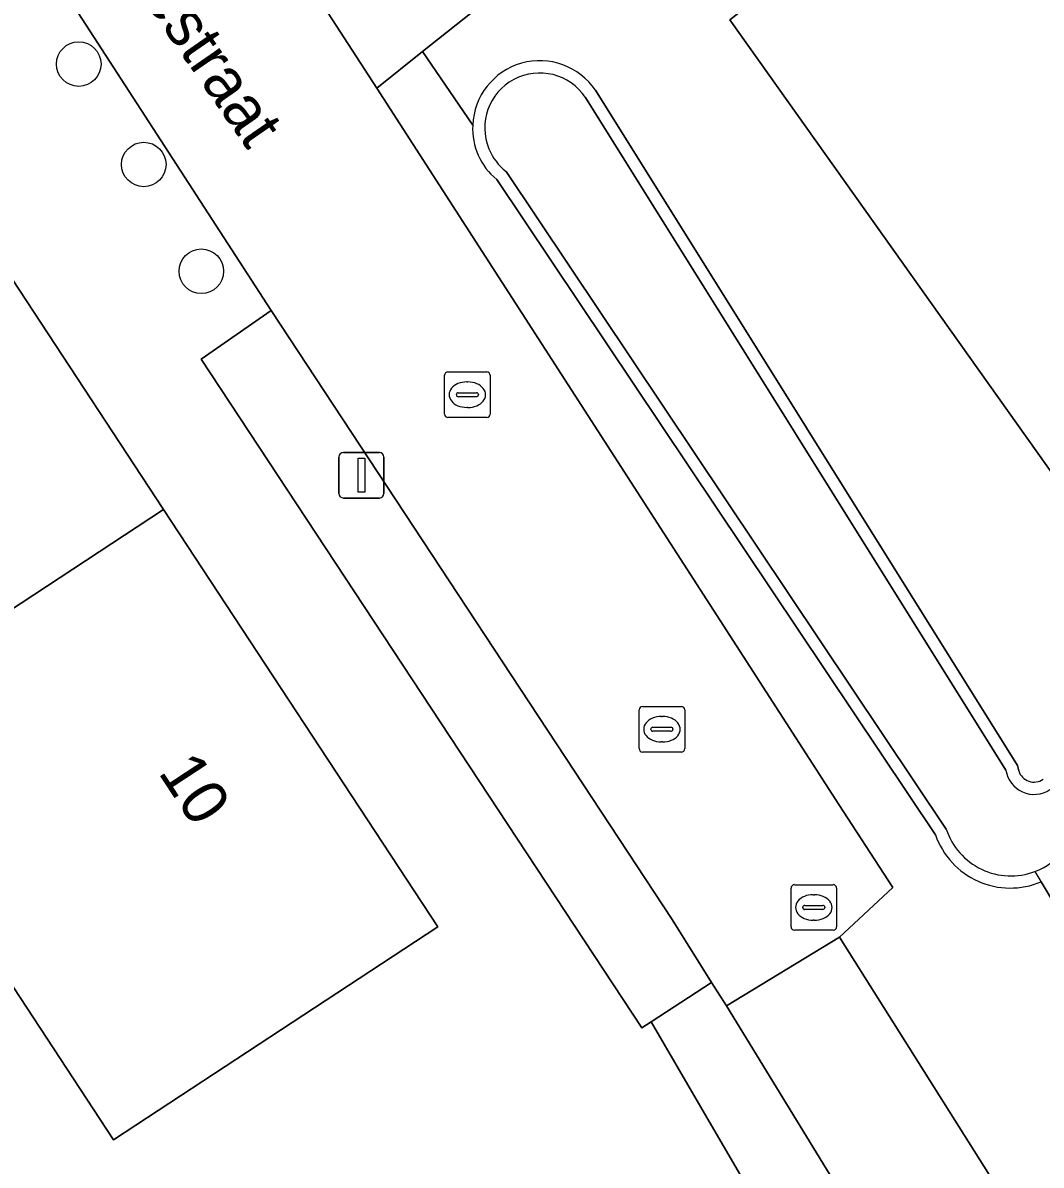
# Model space of a CAD drawing. Extents: x 157320 to 158835, y 386650 to 388491.
# Drawn here: x 157686.49 to 157708.85, y 387467.86 to 387492.95 of the extents above; entities that cross this region are included whole.
import ezdxf

# ---------------------------------------------------------------- set-up
doc = ezdxf.new("R2010")
doc.units = 0
for name, color, linetype in [('IMGEO_Boom', 7, 'Continuous'), ('IMGEO_Erf', 7, 'Continuous'), ('IMGEO_Groenvoorziening', 7, 'Continuous'), ('IMGEO_Hek', 7, 'Continuous'), ('IMGEO_Kolk', 7, 'Continuous'), ('IMGEO_Lichtmast', 7, 'Continuous'), ('IMGEO_Loofbos', 7, 'Continuous'), ('IMGEO_Oever', 7, 'Continuous'), ('IMGEO_Openbare_ruimte_label', 7, 'Continuous'), ('IMGEO_Pand', 7, 'Continuous'), ('IMGEO_Pand_nummerreeks', 7, 'Continuous'), ('IMGEO_Rijbaan_lokaal_open', 7, 'Continuous'), ('IMGEO_Rioolput', 7, 'Continuous'), ('IMGEO_Voetpad_open', 7, 'Continuous'), ('IMGEO_Waterloop', 7, 'Continuous')]:
    doc.layers.add(name, color=color, linetype=linetype)

msp = doc.modelspace()

# ---------------------------------------------------------------- linework, layer by layer
at = {"layer": 'IMGEO_Boom'}
for centre in [(157687.716, 387492.042), (157689.144, 387489.837), (157690.407, 387487.492)]:
    msp.add_circle(centre, 0.489, dxfattribs=at)
at = {"layer": 'IMGEO_Erf'}
msp.add_lwpolyline([(157708.019, 387457.727), (157703.737, 387455.18), (157702.073, 387457.797), (157706.459, 387460.405), (157701.376, 387469.131), (157700.285, 387471.004), (157700.083, 387470.872), (157690.402, 387485.56), (157691.938, 387486.629), (157686.922, 387494.383), (157686.466, 387495.373)], dxfattribs=at)
msp.add_lwpolyline([(157679.184, 387482.571), (157676.439, 387486.75), (157683.557, 387491.425), (157689.578, 387482.257), (157695.599, 387473.09), (157691.42, 387470.346), (157688.481, 387468.415), (157682.46, 387477.582)], close=True, dxfattribs=at)
at = {"layer": 'IMGEO_Groenvoorziening'}
for points in [[(157700.679, 387496.618), (157702.8, 387493.633), (157702.014, 387493.011), (157709.801, 387482.053), (157734.647, 387500), (157738.504, 387502.786), (157728.932, 387514.29), (157710.855, 387500), (157705.942, 387496.116), (157703.815, 387499.11)], [(157708.092, 387461.377), (157707.128, 387462.88), (157701.935, 387471.356), (157701.611, 387471.872), (157700.285, 387471.004), (157701.376, 387469.131), (157706.459, 387460.405)]]:
    msp.add_lwpolyline(points, close=True, dxfattribs=at)
for points in [[(157696.367, 387490.699), (157695.265, 387492.316), (157694.258, 387491.516), (157704.407, 387475.776), (157705.588, 387473.956), (157704.419, 387472.864), (157731.334, 387430.155), (157733.955, 387432.23), (157708.847, 387474.081)], [(157706.527, 387475.112), (157696.893, 387489.508)]]:
    msp.add_lwpolyline(points, dxfattribs=at)
for centre, radius, start, end in [((157697.8, 387490.62), 1.435, 176.8494, 230.8075), ((157708.171, 387475.686), 1.742, 199.252, 292.8276)]:
    msp.add_arc(centre, radius, start, end, dxfattribs=at)
at = {"layer": 'IMGEO_Hek'}
for points in [[(157738.504, 387502.786), (157734.647, 387500), (157709.801, 387482.053), (157702.014, 387493.011), (157702.8, 387493.633), (157700.679, 387496.618)], [(157708.711, 387474.308), (157733.955, 387432.23)]]:
    msp.add_lwpolyline(points, dxfattribs=at)
at = {"layer": 'IMGEO_Kolk'}
for p, q in [((157695.823, 387485.28), (157696.675, 387485.28)), ((157695.748, 387484.354), (157695.748, 387485.206)), ((157696.236, 387485.06), (157696.261, 387485.06)), ((157696.749, 387485.206), (157696.749, 387484.354)), ((157696.007, 387484.774), (157696.007, 387484.786)), ((157696.445, 387484.737), (157696.047, 387484.737)), ((157696.05, 387484.823), (157696.448, 387484.823)), ((157696.491, 387484.786), (157696.491, 387484.774)), ((157696.259, 387484.5), (157696.234, 387484.5)), ((157696.675, 387484.28), (157695.823, 387484.28)), ((157700.02, 387477.006), (157700.02, 387477.858)), ((157700.095, 387477.932), (157700.947, 387477.932)), ((157700.508, 387477.712), (157700.533, 387477.712)), ((157701.021, 387477.858), (157701.021, 387477.006)), ((157700.279, 387477.426), (157700.279, 387477.438)), ((157700.322, 387477.475), (157700.72, 387477.475)), ((157700.763, 387477.438), (157700.763, 387477.426)), ((157700.717, 387477.389), (157700.319, 387477.389)), ((157700.531, 387477.152), (157700.506, 387477.152)), ((157700.947, 387476.932), (157700.095, 387476.932))]:
    msp.add_line(p, q, dxfattribs=at)
for points in [[(157695.823, 387485.28), (157696.675, 387485.28)], [(157695.748, 387484.354), (157695.748, 387485.206)], [(157696.749, 387485.206), (157696.749, 387484.354)], [(157696.675, 387484.28), (157695.823, 387484.28)], [(157700.02, 387477.006), (157700.02, 387477.858)], [(157700.095, 387477.932), (157700.947, 387477.932)], [(157701.021, 387477.858), (157701.021, 387477.006)], [(157700.947, 387476.932), (157700.095, 387476.932)]]:
    msp.add_lwpolyline(points, dxfattribs=at)
for centre, radius, start, end in [((157695.825, 387485.204), 0.0765, 91.552, 178.448), ((157695.825, 387485.204), 0.0765, 91.552, 178.448), ((157696.673, 387485.204), 0.0765, 1.552, 88.448), ((157696.673, 387485.204), 0.0765, 1.552, 88.448), ((157696.047, 387484.783), 0.0403, 85.8775, 175.7526), ((157696.044, 387484.773), 0.0366, 178.938, 274.7102), ((157696.448, 387484.78), 0.043, 264.8664, 352.4533), ((157696.452, 387484.785), 0.0386, 1.7309, 96.639), ((157695.825, 387484.356), 0.0765, 181.552, 268.448), ((157695.825, 387484.356), 0.0765, 181.552, 268.448), ((157696.673, 387484.356), 0.0765, 271.552, 358.448), ((157696.673, 387484.356), 0.0765, 271.552, 358.448), ((157700.097, 387477.856), 0.0765, 91.552, 178.448), ((157700.097, 387477.856), 0.0765, 91.552, 178.448), ((157700.945, 387477.856), 0.0765, 1.552, 88.448), ((157700.945, 387477.856), 0.0765, 1.552, 88.448), ((157700.319, 387477.435), 0.0403, 85.8775, 175.7526), ((157700.724, 387477.437), 0.0386, 1.7309, 96.639), ((157700.316, 387477.425), 0.0366, 178.938, 274.7102), ((157700.72, 387477.432), 0.043, 264.8664, 352.4533), ((157700.097, 387477.008), 0.0765, 181.552, 268.448), ((157700.097, 387477.008), 0.0765, 181.552, 268.448), ((157700.945, 387477.008), 0.0765, 271.552, 358.448), ((157700.945, 387477.008), 0.0765, 271.552, 358.448)]:
    msp.add_arc(centre, radius, start, end, dxfattribs=at)
for centre, major_axis, ratio, start_param, end_param in [((157696.235, 387484.78), (-0.387, 0.002), 0.722429, 4.712389, 7.853982), ((157696.26, 387484.78), (-0.39, 0.002), 0.717154, 1.570796, 4.712389), ((157700.507, 387477.432), (-0.387, 0.002), 0.722429, 4.712389, 7.853982), ((157700.532, 387477.432), (-0.39, 0.002), 0.717154, 1.570796, 4.712389)]:
    msp.add_ellipse(centre, major_axis=major_axis, ratio=ratio, start_param=start_param, end_param=end_param, dxfattribs=at)
at = {"layer": 'IMGEO_Lichtmast'}
for p, q in [((157693.528, 387483.511), (157694.318, 387483.511)), ((157694.318, 387483.511), (157693.528, 387483.511)), ((157693.428, 387482.611), (157693.428, 387483.411)), ((157693.428, 387483.411), (157693.428, 387482.611)), ((157694.418, 387483.411), (157694.418, 387482.611)), ((157694.418, 387482.611), (157694.418, 387483.411)), ((157694.318, 387482.511), (157693.528, 387482.511)), ((157693.528, 387482.511), (157694.318, 387482.511))]:
    msp.add_line(p, q, dxfattribs=at)
msp.add_lwpolyline([(157693.848, 387483.386), (157693.998, 387483.386), (157693.998, 387482.636), (157693.848, 387482.636), (157693.848, 387483.386)], dxfattribs=at)
for centre, start, end in [((157693.528, 387483.411), 90, 180), ((157693.528, 387483.411), 90, 180), ((157694.318, 387483.411), 0, 90), ((157694.318, 387483.411), 360, 90), ((157693.528, 387482.611), 180, 270), ((157693.528, 387482.611), 180, 270), ((157694.318, 387482.611), 270, 0), ((157694.318, 387482.611), 270, 0)]:
    msp.add_arc(centre, 0.1, start, end, dxfattribs=at)
at = {"layer": 'IMGEO_Loofbos'}
for points in [[(157756.975, 387498.511), (157759.323, 387500.378), (157750.512, 387511.46), (157747.526, 387509.303), (157739.152, 387503.254), (157738.504, 387502.786), (157734.647, 387500), (157709.801, 387482.053), (157702.014, 387493.011), (157702.8, 387493.633), (157700.679, 387496.618), (157695.265, 387492.316), (157696.367, 387490.699)], [(157699.061, 387491.466), (157708.326, 387476.639), (157708.354, 387476.516)], [(157708.847, 387474.081), (157733.955, 387432.23), (157780.092, 387468.756)]]:
    msp.add_lwpolyline(points, dxfattribs=at)
for centre, radius, start, end in [((157697.839, 387490.644), 1.473, 33.9277, 177.8563), ((157708.691, 387476.625), 0.354, 197.9684, 304.6513)]:
    msp.add_arc(centre, radius, start, end, dxfattribs=at)
at = {"layer": 'IMGEO_Oever'}
for points in [[(157698.841, 387491.31), (157708.074, 387476.534)], [(157708.354, 387476.516), (157708.326, 387476.639), (157699.061, 387491.466)], [(157696.893, 387489.508), (157706.527, 387475.112)], [(157706.765, 387475.24), (157697.099, 387489.684)]]:
    msp.add_lwpolyline(points, dxfattribs=at)
for centre, radius, start, end in [((157697.839, 387490.644), 1.473, 33.9277, 177.8563), ((157697.837, 387490.639), 1.207, 33.7746, 202.3844), ((157697.8, 387490.62), 1.435, 176.8494, 230.8075), ((157697.85, 387490.649), 1.223, 202.6186, 232.1148), ((157708.691, 387476.625), 0.624, 188.3878, 303.8307), ((157708.691, 387476.625), 0.354, 197.9684, 304.6513), ((157708.182, 387475.7), 1.49, 198.0005, 290.817), ((157708.171, 387475.686), 1.742, 199.252, 292.8276), ((157708.171, 387475.713), 1.505, 291.0321, 321.2162)]:
    msp.add_arc(centre, radius, start, end, dxfattribs=at)
at = {"layer": 'IMGEO_Pand'}
for points in [[(157689.578, 387482.257), (157683.557, 387491.425), (157676.439, 387486.75), (157679.184, 387482.571), (157682.46, 387477.582)], [(157689.578, 387482.257), (157682.46, 387477.582), (157688.481, 387468.415), (157691.42, 387470.346), (157695.599, 387473.09)]]:
    msp.add_lwpolyline(points, close=True, dxfattribs=at)
at = {"layer": 'IMGEO_Rijbaan_lokaal_open'}
msp.add_lwpolyline([(157686.466, 387495.373), (157686.922, 387494.383), (157691.938, 387486.629), (157700.742, 387473.254), (157701.611, 387471.872), (157701.935, 387471.356), (157704.419, 387472.864), (157705.588, 387473.956), (157704.407, 387475.776), (157694.258, 387491.516), (157692.652, 387494.004), (157692.475, 387494.071), (157685.451, 387507.338)], dxfattribs=at)
at = {"layer": 'IMGEO_Rioolput'}
for p, q in [((157703.355, 387473.092), (157703.355, 387473.944)), ((157703.43, 387474.018), (157704.282, 387474.018)), ((157704.356, 387473.944), (157704.356, 387473.092)), ((157703.843, 387473.798), (157703.868, 387473.798)), ((157703.614, 387473.512), (157703.614, 387473.524)), ((157704.052, 387473.475), (157703.654, 387473.475)), ((157703.657, 387473.561), (157704.055, 387473.561)), ((157704.098, 387473.524), (157704.098, 387473.512)), ((157703.866, 387473.238), (157703.841, 387473.238)), ((157704.282, 387473.018), (157703.43, 387473.018))]:
    msp.add_line(p, q, dxfattribs=at)
for points in [[(157703.355, 387473.092), (157703.355, 387473.944)], [(157703.43, 387474.018), (157704.282, 387474.018)], [(157704.356, 387473.944), (157704.356, 387473.092)], [(157704.282, 387473.018), (157703.43, 387473.018)]]:
    msp.add_lwpolyline(points, dxfattribs=at)
for centre, radius, start, end in [((157703.432, 387473.942), 0.0765, 91.552, 178.448), ((157703.432, 387473.942), 0.0765, 91.552, 178.448), ((157704.28, 387473.942), 0.0765, 1.552, 88.448), ((157704.28, 387473.942), 0.0765, 1.552, 88.448), ((157703.654, 387473.521), 0.0403, 85.8775, 175.7526), ((157703.651, 387473.511), 0.0366, 178.938, 274.7102), ((157704.055, 387473.518), 0.043, 264.8664, 352.4533), ((157704.059, 387473.523), 0.0386, 1.7309, 96.639), ((157703.432, 387473.094), 0.0765, 181.552, 268.448), ((157703.432, 387473.094), 0.0765, 181.552, 268.448), ((157704.28, 387473.094), 0.0765, 271.552, 358.448), ((157704.28, 387473.094), 0.0765, 271.552, 358.448)]:
    msp.add_arc(centre, radius, start, end, dxfattribs=at)
for centre, major_axis, ratio, start_param, end_param in [((157703.842, 387473.518), (-0.387, 0.002), 0.722429, 4.712389, 7.853982), ((157703.867, 387473.518), (-0.39, 0.002), 0.717154, 1.570796, 4.712389)]:
    msp.add_ellipse(centre, major_axis=major_axis, ratio=ratio, start_param=start_param, end_param=end_param, dxfattribs=at)
at = {"layer": 'IMGEO_Voetpad_open'}
for points in [[(157761.544, 387555.262), (157762.004, 387553.788), (157761.12, 387553.441), (157763.733, 387550.236), (157753.086, 387541.793), (157751.53, 387540.559), (157740.906, 387532.135), (157738.803, 387534.802), (157738.741, 387534.883), (157733.507, 387530.768), (157733.522, 387530.749), (157735.667, 387528.041), (157700.195, 387500), (157693.756, 387494.91), (157692.652, 387494.004), (157694.258, 387491.516), (157695.265, 387492.316), (157700.679, 387496.618), (157703.815, 387499.11), (157704.936, 387500), (157738.441, 387526.62), (157738.866, 387526.111), (157742.039, 387528.565), (157792.348, 387568.39)], [(157732.02, 387429.128), (157731.334, 387430.155), (157704.419, 387472.864), (157701.935, 387471.356), (157707.128, 387462.88), (157708.092, 387461.377), (157709.756, 387458.76), (157713.447, 387452.976), (157719.123, 387443.96), (157726.666, 387431.937), (157728.937, 387428.318), (157729.605, 387427.188)]]:
    msp.add_lwpolyline(points, dxfattribs=at)
msp.add_lwpolyline([(157701.611, 387471.872), (157700.742, 387473.254), (157691.938, 387486.629), (157690.402, 387485.56), (157700.083, 387470.872), (157700.285, 387471.004)], close=True, dxfattribs=at)
at = {"layer": 'IMGEO_Waterloop'}
for points in [[(157708.074, 387476.534), (157698.841, 387491.31)], [(157697.099, 387489.684), (157706.765, 387475.24)]]:
    msp.add_lwpolyline(points, dxfattribs=at)
for centre, radius, start, end in [((157697.837, 387490.639), 1.207, 33.7746, 202.3844), ((157697.85, 387490.649), 1.223, 202.6186, 232.1148), ((157708.691, 387476.625), 0.624, 188.3878, 303.8307), ((157708.182, 387475.7), 1.49, 198.0005, 290.817), ((157708.171, 387475.713), 1.505, 291.0321, 321.2162)]:
    msp.add_arc(centre, radius, start, end, dxfattribs=at)

# ---------------------------------------------------------------- texts
at = {"layer": 'IMGEO_Openbare_ruimte_label'}
msp.add_text('Scheldestraat', height=1, rotation=304.7386, dxfattribs=at).set_placement((157686.774, 387496.858))
at = {"layer": 'IMGEO_Pand_nummerreeks'}
msp.add_text('10', height=1, rotation=303.2944, dxfattribs=at).set_placement((157689.446, 387476.486))

doc.saveas('drawing.dxf')
